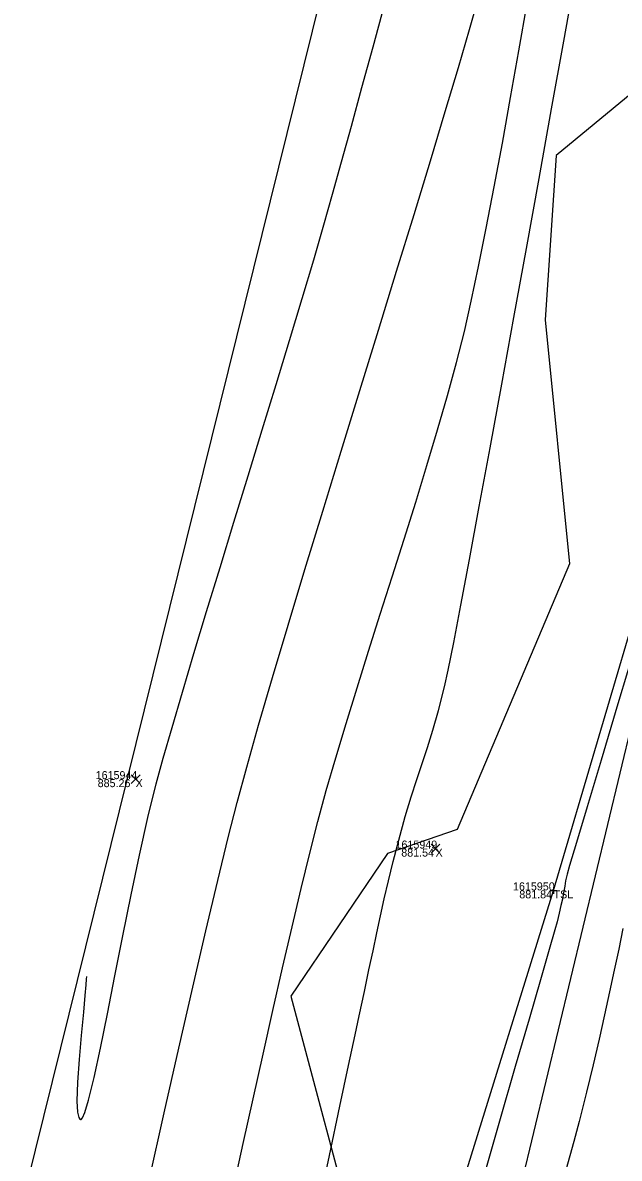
# Model space of a CAD drawing. Extents: x 1957117 to 1971063, y 701601 to 715861.
# Drawn here: x 1963081.53 to 1963107.6, y 705255.48 to 705305.12 of the extents above; entities that cross this region are included whole.
import ezdxf

# ---------------------------------------------------------------- set-up
doc = ezdxf.new("R2010")
doc.units = 0
for name, color, linetype in [('AP_X_Lights', 7, 'Continuous'), ('DT_X_Break_Line', 7, 'Continuous'), ('DT_X_Contour_Major', 7, 'Continuous'), ('DT_X_Contour_Minor', 7, 'Continuous'), ('DT_X_TIN_Hull', 7, 'Continuous'), ('HY_X_Water_Edge', 7, 'Continuous'), ('PV_P_Drive', 7, 'Continuous'), ('PV_P_Shoulder', 7, 'Continuous'), ('RS_Raster1', 7, 'Continuous'), ('RW_X_Esmt_RR', 7, 'Continuous'), ('SC_Scratch1', 7, 'Continuous'), ('SC_Shading5', 7, 'Continuous'), ('VG_X_Tree_Line_Rt', 7, 'Continuous')]:
    doc.layers.add(name, color=color, linetype=linetype)

msp = doc.modelspace()

# ---------------------------------------------------------------- linework, layer by layer
at = {"layer": 'AP_X_Lights'}
for p, q in [((1963086.269, 705271.862), (1963086.657, 705272.252)), ((1963086.269, 705272.252), (1963086.657, 705271.862)), ((1963099.38, 705268.826), (1963099.768, 705269.216)), ((1963099.38, 705269.216), (1963099.768, 705268.826))]:
    msp.add_line(p, q, dxfattribs=at)
at = {"layer": 'DT_X_Break_Line'}
msp.add_lwpolyline([(1963059.618, 705072.384), (1963067.267, 705121.949), (1963084.435, 705172.155), (1963089.948, 705219.61), (1963104.733, 705267.194), (1963118.935, 705315.406), (1963122.413, 705362.88), (1963135.773, 705414.457), (1963142.701, 705466.671), (1963157.121, 705507.344), (1963171.033, 705561.75), (1963190.964, 705600.578), (1963199.065, 705656.682), (1963210.848, 705704.455), (1963218.329, 705756.178)], dxfattribs=at)
at = {"layer": 'DT_X_Contour_Major'}
msp.add_lwpolyline([(1963084.313, 705263.425), (1963084.308, 705263.314), (1963084.291, 705263.058), (1963084.253, 705262.597), (1963084.186, 705261.871), (1963084.088, 705260.852), (1963083.995, 705259.8), (1963083.925, 705258.81), (1963083.9, 705257.979), (1963083.925, 705257.491), (1963083.977, 705257.262), (1963084.03, 705257.185), (1963084.063, 705257.171), (1963084.089, 705257.178), (1963084.147, 705257.247), (1963084.25, 705257.483), (1963084.412, 705258.023), (1963084.652, 705259.013), (1963084.928, 705260.293), (1963085.234, 705261.797), (1963085.564, 705263.458), (1963085.912, 705265.213), (1963086.272, 705266.995), (1963086.639, 705268.738), (1963087.006, 705270.377), (1963087.367, 705271.848), (1963087.672, 705272.97), (1963088.056, 705274.317), (1963088.508, 705275.856), (1963089.016, 705277.556), (1963089.568, 705279.383), (1963090.155, 705281.306), (1963090.763, 705283.292), (1963091.383, 705285.311), (1963092.002, 705287.329), (1963092.61, 705289.315), (1963093.194, 705291.236), (1963093.744, 705293.061), (1963094.248, 705294.757), (1963094.696, 705296.293), (1963095.074, 705297.635), (1963095.464, 705299.046), (1963095.894, 705300.608), (1963096.357, 705302.292), (1963096.841, 705304.067), (1963097.337, 705305.902)], dxfattribs=at)
msp.add_lwpolyline([(1963084.313, 705263.425), (1963084.308, 705263.314), (1963084.291, 705263.058), (1963084.253, 705262.597), (1963084.186, 705261.871), (1963084.088, 705260.852), (1963083.995, 705259.8), (1963083.925, 705258.81), (1963083.9, 705257.979), (1963083.925, 705257.491), (1963083.977, 705257.262), (1963084.03, 705257.185), (1963084.063, 705257.171), (1963084.089, 705257.178), (1963084.147, 705257.247), (1963084.25, 705257.483), (1963084.412, 705258.023), (1963084.652, 705259.013), (1963084.928, 705260.293), (1963085.234, 705261.797), (1963085.564, 705263.458), (1963085.912, 705265.213), (1963086.272, 705266.995), (1963086.639, 705268.738), (1963087.006, 705270.377), (1963087.367, 705271.848), (1963087.672, 705272.97), (1963088.056, 705274.317), (1963088.508, 705275.856), (1963089.016, 705277.556), (1963089.568, 705279.383), (1963090.155, 705281.306), (1963090.763, 705283.292), (1963091.383, 705285.311), (1963092.002, 705287.329), (1963092.61, 705289.315), (1963093.194, 705291.236), (1963093.744, 705293.061), (1963094.248, 705294.757), (1963094.696, 705296.293), (1963095.074, 705297.635), (1963095.464, 705299.046), (1963095.894, 705300.608), (1963096.357, 705302.292), (1963096.841, 705304.067), (1963097.337, 705305.902)], dxfattribs=at)
at = {"layer": 'DT_X_Contour_Minor'}
for points in [[(1963094.414, 705253.138), (1963094.937, 705255.606), (1963095.393, 705257.76), (1963095.771, 705259.536), (1963096.056, 705260.875), (1963096.237, 705261.714), (1963096.467, 705262.778), (1963096.665, 705263.715), (1963096.842, 705264.556), (1963097.006, 705265.334), (1963097.168, 705266.081), (1963097.335, 705266.828), (1963097.517, 705267.608), (1963097.725, 705268.452), (1963097.966, 705269.393), (1963098.248, 705270.419), (1963098.509, 705271.281), (1963098.754, 705272.036), (1963098.99, 705272.736), (1963099.223, 705273.437), (1963099.46, 705274.193), (1963099.706, 705275.059), (1963099.967, 705276.089), (1963100.126, 705276.821), (1963100.367, 705278.031), (1963100.68, 705279.663), (1963101.056, 705281.663), (1963101.485, 705283.976), (1963101.959, 705286.547), (1963102.466, 705289.321), (1963102.998, 705292.244), (1963103.546, 705295.261), (1963104.098, 705298.316), (1963104.647, 705301.355), (1963105.183, 705304.324), (1963105.695, 705307.167)], [(1963094.414, 705253.138), (1963094.937, 705255.606), (1963095.393, 705257.76), (1963095.771, 705259.536), (1963096.056, 705260.875), (1963096.237, 705261.714), (1963096.467, 705262.778), (1963096.665, 705263.715), (1963096.842, 705264.556), (1963097.006, 705265.334), (1963097.168, 705266.081), (1963097.335, 705266.828), (1963097.517, 705267.608), (1963097.725, 705268.452), (1963097.966, 705269.393), (1963098.248, 705270.419), (1963098.509, 705271.281), (1963098.754, 705272.036), (1963098.99, 705272.736), (1963099.223, 705273.437), (1963099.46, 705274.193), (1963099.706, 705275.059), (1963099.967, 705276.089), (1963100.126, 705276.821), (1963100.367, 705278.031), (1963100.68, 705279.663), (1963101.056, 705281.663), (1963101.485, 705283.976), (1963101.959, 705286.547), (1963102.466, 705289.321), (1963102.998, 705292.244), (1963103.546, 705295.261), (1963104.098, 705298.316), (1963104.647, 705301.355), (1963105.183, 705304.324), (1963105.695, 705307.167)], [(1963087.052, 705254.525), (1963087.713, 705257.466), (1963088.355, 705260.298), (1963088.966, 705262.969), (1963089.538, 705265.43), (1963090.057, 705267.627), (1963090.515, 705269.511), (1963090.9, 705271.029), (1963091.321, 705272.583), (1963091.843, 705274.422), (1963092.451, 705276.503), (1963093.13, 705278.783), (1963093.865, 705281.22), (1963094.642, 705283.772), (1963095.446, 705286.394), (1963096.261, 705289.046), (1963097.074, 705291.684), (1963097.869, 705294.264), (1963098.632, 705296.746), (1963099.347, 705299.085), (1963100.001, 705301.24), (1963100.577, 705303.166), (1963101.062, 705304.823), (1963101.44, 705306.167)], [(1963087.052, 705254.525), (1963087.713, 705257.466), (1963088.355, 705260.298), (1963088.966, 705262.969), (1963089.538, 705265.43), (1963090.057, 705267.627), (1963090.515, 705269.511), (1963090.9, 705271.029), (1963091.321, 705272.583), (1963091.843, 705274.422), (1963092.451, 705276.503), (1963093.13, 705278.783), (1963093.865, 705281.22), (1963094.642, 705283.772), (1963095.446, 705286.394), (1963096.261, 705289.046), (1963097.074, 705291.684), (1963097.869, 705294.264), (1963098.632, 705296.746), (1963099.347, 705299.085), (1963100.001, 705301.24), (1963100.577, 705303.166), (1963101.062, 705304.823), (1963101.44, 705306.167)], [(1963090.75, 705254.186), (1963091.172, 705256.123), (1963091.601, 705258.079), (1963092.033, 705260.029), (1963092.463, 705261.948), (1963092.887, 705263.812), (1963093.301, 705265.595), (1963093.699, 705267.272), (1963094.078, 705268.82), (1963094.433, 705270.211), (1963094.8, 705271.562), (1963095.213, 705272.995), (1963095.663, 705274.496), (1963096.142, 705276.05), (1963096.643, 705277.646), (1963097.158, 705279.27), (1963097.679, 705280.907), (1963098.198, 705282.545), (1963098.708, 705284.169), (1963099.199, 705285.767), (1963099.666, 705287.325), (1963100.098, 705288.829), (1963100.49, 705290.265), (1963100.832, 705291.622), (1963101.136, 705292.948), (1963101.457, 705294.463), (1963101.792, 705296.137), (1963102.139, 705297.945), (1963102.493, 705299.858), (1963102.853, 705301.85), (1963103.215, 705303.893), (1963103.575, 705305.96)], [(1963090.75, 705254.186), (1963091.172, 705256.123), (1963091.601, 705258.079), (1963092.033, 705260.029), (1963092.463, 705261.948), (1963092.887, 705263.812), (1963093.301, 705265.595), (1963093.699, 705267.272), (1963094.078, 705268.82), (1963094.433, 705270.211), (1963094.8, 705271.562), (1963095.213, 705272.995), (1963095.663, 705274.496), (1963096.142, 705276.05), (1963096.643, 705277.646), (1963097.158, 705279.27), (1963097.679, 705280.907), (1963098.198, 705282.545), (1963098.708, 705284.169), (1963099.199, 705285.767), (1963099.666, 705287.325), (1963100.098, 705288.829), (1963100.49, 705290.265), (1963100.832, 705291.622), (1963101.136, 705292.948), (1963101.457, 705294.463), (1963101.792, 705296.137), (1963102.139, 705297.945), (1963102.493, 705299.858), (1963102.853, 705301.85), (1963103.215, 705303.893), (1963103.575, 705305.96)], [(1963108.385, 705278.145), (1963107.545, 705275.345), (1963106.809, 705272.891), (1963106.198, 705270.85), (1963105.732, 705269.292), (1963105.432, 705268.286), (1963105.319, 705267.9), (1963105.259, 705267.61), (1963105.223, 705267.378), (1963105.171, 705267.087), (1963105.115, 705266.815), (1963105.053, 705266.526), (1963104.979, 705266.2), (1963104.886, 705265.815), (1963104.786, 705265.462), (1963104.538, 705264.603), (1963104.157, 705263.288), (1963103.659, 705261.567), (1963103.058, 705259.489), (1963102.37, 705257.103), (1963101.609, 705254.459)], [(1963108.385, 705278.145), (1963107.545, 705275.345), (1963106.809, 705272.891), (1963106.198, 705270.85), (1963105.732, 705269.292), (1963105.432, 705268.286), (1963105.319, 705267.9), (1963105.259, 705267.61), (1963105.223, 705267.378), (1963105.171, 705267.087), (1963105.115, 705266.815), (1963105.053, 705266.526), (1963104.979, 705266.2), (1963104.886, 705265.815), (1963104.786, 705265.462), (1963104.538, 705264.603), (1963104.157, 705263.288), (1963103.659, 705261.567), (1963103.058, 705259.489), (1963102.37, 705257.103), (1963101.609, 705254.459)], [(1963107.763, 705265.524), (1963107.578, 705264.628), (1963107.385, 705263.708), (1963107.179, 705262.752), (1963106.958, 705261.751), (1963106.719, 705260.695), (1963106.457, 705259.572), (1963106.169, 705258.373), (1963105.852, 705257.088), (1963105.622, 705256.216), (1963105.274, 705254.963)], [(1963107.763, 705265.524), (1963107.578, 705264.628), (1963107.385, 705263.708), (1963107.179, 705262.752), (1963106.958, 705261.751), (1963106.719, 705260.695), (1963106.457, 705259.572), (1963106.169, 705258.373), (1963105.852, 705257.088), (1963105.622, 705256.216), (1963105.274, 705254.963)]]:
    msp.add_lwpolyline(points, dxfattribs=at)
at = {"layer": 'DT_X_TIN_Hull'}
msp.add_lwpolyline([(1963254.734, 705951.873), (1963238.207, 705904.757), (1963226.355, 705855.27), (1963191.43, 705709.793), (1963179.827, 705661.653), (1963168.092, 705612.411), (1963156.438, 705563.606), (1963144.855, 705514.97), (1963136.901, 705465.31), (1963121.943, 705418.117), (1963098.235, 705321.162), (1963062.2, 705175.46), (1963037.999, 705077.244)], dxfattribs=at)
at = {"layer": 'HY_X_Water_Edge'}
msp.add_spline([(1963191.723, 701994.048), (1963062.047, 702441.167), (1962863.491, 703169.356), (1962827.53, 703438.691), (1962823.213, 703537.412), (1962817.962, 703593.874), (1962817.97, 703697.316), (1962828.582, 703804.235), (1962836.461, 703844.734), (1962850.687, 703896.004), (1962867.251, 703938.846), (1962873.848, 703992.355), (1962884.135, 704091.371), (1962891.241, 704140.854), (1962897.382, 704180.529), (1962905.467, 704230.979), (1962943.949, 704328.022), (1962948.537, 704378.842), (1962964.114, 704426.264), (1963004.885, 704570.73), (1963042.054, 704716.522), (1963062.038, 704814.417), (1963072.171, 704860.237), (1963090.023, 704956.798), (1963107.066, 705031.783), (1963133.773, 705105.742), (1963148.685, 705206.74), (1963175.48, 705301.059), (1963191.635, 705353.417), (1963210.988, 705447.286), (1963219.532, 705497.27), (1963230.124, 705549.475), (1963251.052, 705591.159), (1963275.289, 705693.429), (1963292.982, 705784.032), (1963302.841, 705839.645), (1963335.126, 705936.766), (1963359.752, 706046.75), (1963389.133, 706177.299), (1963417.827, 706273.456), (1963475.868, 706451.902), (1963533.782, 706640.53), (1963553.86, 706696.984), (1963580.184, 706715.425), (1963609.172, 706718.73), (1963617.062, 706714.691), (1963619.447, 706694.678), (1963564.282, 706533.07), (1963531.853, 706395.229), (1963434.4, 706006.96), (1963354.09, 705679.186), (1963237.513, 705206.07), (1963167.369, 704892.962), (1963059.145, 704434.176), (1962907.914, 703908.742), (1962877.458, 703703.326), (1962898.357, 703412.121), (1962942.65, 703052.267), (1963048.963, 702674.866), (1963191.468, 702189.666), (1963245.396, 702019.832)], degree=3, dxfattribs=at)
at = {"layer": 'PV_P_Drive'}
for p, q in [((1963104.587, 705267.194), (1963104.879, 705267.194)), ((1963104.733, 705267.34), (1963104.733, 705267.048)), ((1963104.733, 705267.194), (1963104.733, 705267.194))]:
    msp.add_line(p, q, dxfattribs=at)
at = {"layer": 'RW_X_Esmt_RR'}
msp.add_lwpolyline([(1962866.45, 704268.068), (1963123.345, 705337.727), (1963135.496, 705336.937), (1963400.797, 706441.601)], dxfattribs=at)
at = {"layer": 'SC_Shading5'}
for points in [[(1963026.912, 704294.121), (1963138.818, 704737.794), (1963251.679, 705213.963), (1963374.306, 705730.111), (1963454.783, 706045.593), (1963517.244, 706296.713), (1963562.763, 706479.256), (1963580.13, 706553.799), (1963589.678, 706586.994)], [(1963609.915, 706579.703), (1963587.283, 706499.153), (1963552.056, 706354.005), (1963480.911, 706069.234), (1963357.401, 705576.869), (1963272.751, 705226.931), (1963210.247, 704956.481), (1963044.97, 704288.881)]]:
    msp.add_spline(points, degree=3, dxfattribs=at)
at = {"layer": 'VG_X_Tree_Line_Rt'}
msp.add_lwpolyline([(1963132.038, 705359.161), (1963129.619, 705349.992), (1963127.904, 705352.518), (1963121.821, 705358.514), (1963118.017, 705349.97), (1963121.382, 705343.365), (1963125.87, 705336.531), (1963126.638, 705325.561), (1963119.699, 705314.911), (1963114.225, 705307.074), (1963104.838, 705299.314), (1963104.361, 705292.134), (1963105.422, 705281.465), (1963100.517, 705269.854), (1963097.475, 705268.813), (1963093.256, 705262.563), (1963096.262, 705251.267)], dxfattribs=at)

# ---------------------------------------------------------------- texts
at = {"layer": 'PV_P_Shoulder'}
for s, p in [('885.26', (1963084.807, 705271.707)), ('881.54', (1963098.075, 705268.671)), ('881.84', (1963103.234, 705266.844))]:
    msp.add_text(s, height=0.35, dxfattribs=at).set_placement(p)
at = {"layer": 'RS_Raster1'}
for s, p in [('1615944', (1963084.719, 705272.057)), ('1615949', (1963097.824, 705269.021)), ('1615950', (1963102.959, 705267.194))]:
    msp.add_text(s, height=0.35, dxfattribs=at).set_placement(p)
at = {"layer": 'SC_Scratch1'}
for s, p in [('X', (1963086.463, 705271.707)), ('X', (1963099.574, 705268.671)), ('TSL', (1963104.733, 705266.844))]:
    msp.add_text(s, height=0.35, dxfattribs=at).set_placement(p)

doc.saveas('drawing.dxf')
